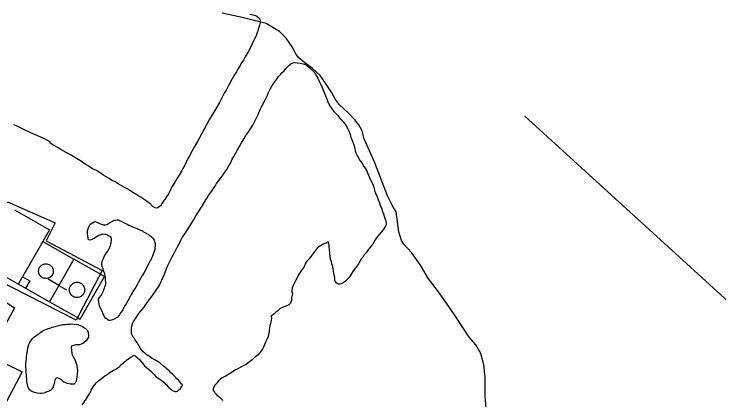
# Model space of a CAD drawing. Extents: x 3355677 to 3393573, y 612928 to 638357.
# Drawn here: x 3376220 to 3379651, y 625120 to 626998 of the extents above; entities that cross this region are included whole.
import ezdxf

# ---------------------------------------------------------------- set-up
doc = ezdxf.new("R2010")
doc.units = 0
for name, color, linetype in [('V-DOMW-TANK', 7, 'Continuous'), ('V-SITE-OTLN', 7, 'Continuous'), ('V-SITE-VEGE', 7, 'Continuous'), ('V-TOPO-SHOR', 7, 'Continuous'), ('V-UTIL-LINE', 7, 'Continuous')]:
    doc.layers.add(name, color=color, linetype=linetype)

msp = doc.modelspace()

# ---------------------------------------------------------------- linework, layer by layer
at = {"layer": 'V-DOMW-TANK'}
for points in [[(3376410.5, 625746.5), (3376410.3, 625742.6), (3376409.6, 625738.5), (3376408.4, 625734.3), (3376406.5, 625730.1), (3376404.1, 625726), (3376401, 625722.2), (3376397.4, 625718.7), (3376393.3, 625715.8), (3376388.8, 625713.5), (3376384, 625711.8), (3376379.2, 625710.9), (3376374.4, 625710.6), (3376369.7, 625710.9), (3376365.4, 625711.8), (3376361.3, 625713.1), (3376357.7, 625714.8), (3376354.4, 625716.8), (3376351.1, 625719.2), (3376348.1, 625722.2), (3376345.2, 625725.7), (3376342.8, 625729.7), (3376340.8, 625734.2), (3376339.4, 625739), (3376338.7, 625744), (3376338.7, 625749), (3376339.4, 625754.1), (3376340.8, 625758.8), (3376342.8, 625763.3), (3376345.2, 625767.3), (3376348.1, 625770.8), (3376351.1, 625773.8), (3376354.4, 625776.3), (3376357.7, 625778.3), (3376361.3, 625779.9), (3376365.4, 625781.3), (3376369.7, 625782.1), (3376374.4, 625782.5), (3376379.2, 625782.2), (3376384, 625781.2), (3376388.8, 625779.5), (3376393.3, 625777.2), (3376397.4, 625774.3), (3376401, 625770.8), (3376404.1, 625767), (3376406.5, 625762.9), (3376408.4, 625758.7), (3376409.6, 625754.5), (3376410.3, 625750.4)], [(3376563.3, 625655.3), (3376563.1, 625651.3), (3376562.3, 625647), (3376561.1, 625642.7), (3376559.2, 625638.3), (3376556.6, 625634.1), (3376553.5, 625630.1), (3376549.7, 625626.5), (3376545.4, 625623.5), (3376540.7, 625621.1), (3376535.8, 625619.4), (3376530.8, 625618.3), (3376525.8, 625618), (3376521, 625618.4), (3376516.5, 625619.3), (3376512.3, 625620.7), (3376508.5, 625622.4), (3376505.1, 625624.5), (3376501.7, 625627), (3376498.5, 625630.1), (3376495.6, 625633.8), (3376493, 625637.9), (3376491, 625642.5), (3376489.6, 625647.5), (3376488.8, 625652.7), (3376488.8, 625658), (3376489.6, 625663.1), (3376491, 625668.1), (3376493, 625672.7), (3376495.6, 625676.9), (3376498.5, 625680.5), (3376501.7, 625683.6), (3376505.1, 625686.2), (3376508.5, 625688.3), (3376512.3, 625690), (3376516.5, 625691.4), (3376521, 625692.3), (3376525.8, 625692.6), (3376530.8, 625692.3), (3376535.8, 625691.3), (3376540.7, 625689.6), (3376545.4, 625687.2), (3376549.7, 625684.1), (3376553.5, 625680.6), (3376556.6, 625676.6), (3376559.2, 625672.4), (3376561.1, 625668), (3376562.3, 625663.6), (3376563.1, 625659.4)]]:
    msp.add_lwpolyline(points, close=True, dxfattribs=at)
at = {"layer": 'V-SITE-OTLN'}
msp.add_lwpolyline([(3376021.7, 624933.6), (3375563.4, 625216.7), (3375908.9, 625865.4), (3376026.6, 625803.7), (3376186.8, 626084.2), (3376419.3, 625982), (3376376.1, 625894.5), (3376647.6, 625749.6), (3376521.1, 625508.2), (3376125.8, 625708.8), (3376089.6, 625652.5), (3376221.5, 625568.5), (3376095.1, 625336.2), (3376258.1, 625255.9), (3376150.1, 625053.7), (3376104.9, 625078.4)], close=True, dxfattribs=at)
at = {"layer": 'V-SITE-VEGE'}
for points in [[(3377367, 626998.2), (3377383.3, 626994.3), (3377394.4, 626990.5), (3377401.2, 626987.3), (3377411.7, 626979.8), (3377413.8, 626977.2), (3377416.9, 626968.7), (3377417.3, 626962.9), (3377417.3, 626956), (3377416.7, 626950.8), (3377415.1, 626943.9), (3377411.3, 626932.4), (3377408, 626924), (3377405.8, 626914.5), (3377403.6, 626907.6), (3377399.9, 626897.1), (3377396.1, 626889.2), (3377389.7, 626877.2), (3377367.1, 626828.3), (3377358.5, 626813.6), (3377345.1, 626789), (3377336, 626774.3), (3377323.1, 626754.9), (3377319.9, 626748), (3377308.7, 626729.7), (3377301.7, 626717.1), (3377289.4, 626697.1), (3377281.3, 626683.5), (3377270.1, 626662), (3377262.5, 626647.3), (3377251.8, 626627.3), (3377242.7, 626612.6), (3377228.8, 626586.9), (3377219.1, 626568), (3377201.4, 626536.5), (3377169.8, 626482.5), (3377132.7, 626413.7), (3377122, 626395.9), (3377112.4, 626378), (3377096.3, 626350.2), (3377087.2, 626332.4), (3377073.2, 626307.2), (3377064.1, 626292), (3377050.1, 626262), (3377041, 626245.7), (3377034, 626233.7), (3377022.8, 626213.2), (3377014.2, 626199), (3377006.2, 626184.9), (3376993.3, 626166.5), (3376988, 626156.5), (3376982.6, 626145.5), (3376979.4, 626139.7), (3376971.8, 626122.4), (3376963.3, 626110.9), (3376959, 626104.1), (3376953.6, 626095.1), (3376949.4, 626089.9), (3376942.4, 626080.5), (3376938.7, 626075.8), (3376935.5, 626070), (3376931.7, 626064.7), (3376925.9, 626059.5), (3376919, 626055.4), (3376910.5, 626052.8), (3376903.2, 626056.6), (3376896.9, 626060.3), (3376890.1, 626065.6), (3376886.9, 626069.4), (3376885.4, 626072.5), (3376881.2, 626076.3), (3376873.9, 626081.1), (3376867, 626085.4), (3376855, 626093.9), (3376850.8, 626096.6), (3376836.1, 626106.8), (3376821.9, 626114.8), (3376787.9, 626136.7), (3376772.6, 626145.8), (3376760, 626152.8), (3376725.9, 626171.1), (3376707.6, 626182.3), (3376695.5, 626188.2), (3376682.9, 626196.8)], [(3377235.9, 626213.4), (3377247.6, 626229.6), (3377254.6, 626240.6), (3377265.3, 626258.5), (3377272.8, 626271.6), (3377282, 626292.1), (3377289, 626304.7), (3377299.7, 626323), (3377307.2, 626337.2), (3377318.4, 626357.2), (3377327.5, 626371.3), (3377340.4, 626392.8), (3377348.4, 626407.5), (3377362.3, 626426.4), (3377370.9, 626439.5), (3377382.1, 626457.9), (3377393.4, 626479.4), (3377398.8, 626489.4), (3377406.3, 626506.2), (3377411.7, 626517.2), (3377419.8, 626536.1), (3377426.2, 626549.2), (3377437, 626570.2), (3377443.4, 626583.4), (3377452.6, 626603.9), (3377459, 626616.5), (3377467.1, 626632.8), (3377476.7, 626649.5), (3377481.5, 626656.4), (3377487.4, 626666.9), (3377501.3, 626685.7), (3377507.7, 626694.6), (3377518.4, 626706.1), (3377524.8, 626713.5), (3377533.8, 626722.3), (3377537.6, 626726.5), (3377541.8, 626731.8), (3377545, 626735.4), (3377557.8, 626748), (3377564.7, 626754.2), (3377566.9, 626756.3), (3377572.7, 626759.4), (3377576.4, 626760.5), (3377586.9, 626761.4), (3377597.5, 626761.3), (3377612.8, 626759.6), (3377621.2, 626758), (3377633.3, 626754.1), (3377641.2, 626750.4), (3377653.2, 626741.8), (3377660.6, 626735.4), (3377671.5, 626724.8), (3377676.8, 626717.9), (3377687.2, 626704.6), (3377690.8, 626699.3), (3377699.1, 626685.5), (3377703.8, 626674.4), (3377713.6, 626654.8), (3377719.3, 626639.9), (3377729.6, 626616.1), (3377736.4, 626600.2), (3377743.6, 626580.6), (3377747.7, 626570.6), (3377754.4, 626556.8), (3377760.1, 626546.2), (3377770, 626531.9), (3377777.8, 626522.3), (3377795.1, 626504.7), (3377804.5, 626493.6)], [(3377804.5, 626493.6), (3377811.8, 626484), (3377816.5, 626478.7), (3377821.7, 626473.4), (3377831.1, 626462.7), (3377836.8, 626453.7), (3377845.1, 626439.4), (3377849.3, 626429.3), (3377855.4, 626411.3), (3377859, 626399.2), (3377866.7, 626379.1), (3377871.4, 626366.4), (3377878, 626345.2), (3377880, 626332.5), (3377883.6, 626321.9), (3377890.9, 626307.1), (3377896.6, 626297.5), (3377903.9, 626283.8), (3377912.2, 626273.7), (3377923.1, 626256.2), (3377929.4, 626247.1), (3377936.6, 626234.4), (3377940.3, 626225.9), (3377945.4, 626213.2), (3377950.6, 626201.6), (3377963, 626176.1), (3377969.2, 626160.3), (3377972.8, 626147.6), (3377975.8, 626133.8), (3377977.9, 626128), (3377981, 626122.2), (3377986.7, 626107.9), (3377990.3, 626098.3), (3377999.1, 626079.3), (3378002.6, 626067.6), (3378009.3, 626050.7), (3378012.4, 626039.6), (3378017.5, 626024.8), (3378021.7, 626014.2), (3378028.4, 625994.6), (3378031.4, 625981.9), (3378031.8, 625972.4), (3378028.1, 625965.6), (3378021.1, 625956.2), (3378015.8, 625947.8), (3378006.7, 625936.2), (3377997.7, 625925.8), (3377984.8, 625909.5), (3377977.4, 625898.5), (3377965.6, 625878.1), (3377962.4, 625874.4), (3377944.2, 625850.8), (3377933, 625835.1), (3377924.5, 625825.7), (3377918.6, 625816.8), (3377911.7, 625808.4), (3377897.7, 625785.8), (3377889.2, 625773.3), (3377881.7, 625763.3), (3377870, 625748.6), (3377855.5, 625724), (3377850.7, 625716.1), (3377841.6, 625705.6), (3377833.6, 625698.3), (3377821.9, 625689.5), (3377816.6, 625685.8), (3377806.1, 625683.3), (3377799.2, 625683.3), (3377791.9, 625686.6), (3377786.1, 625691.4), (3377782.5, 625697.7), (3377781.4, 625702.5), (3377780.5, 625715.2), (3377778, 625726.3), (3377775.5, 625744.8), (3377772.5, 625757.4), (3377769.4, 625774.3), (3377766.9, 625781.8), (3377764.9, 625792.9), (3377760.8, 625805.6), (3377756.3, 625832.5), (3377755.4, 625852), (3377753.4, 625870), (3377751.4, 625882.7), (3377749.9, 625887.9), (3377746.7, 625888), (3377738.8, 625883.3), (3377732.4, 625881.2), (3377723.4, 625876.6), (3377703.3, 625865.2), (3377695.3, 625858.4), (3377686.2, 625846.3), (3377680.9, 625838.5), (3377669.7, 625824.3), (3377655.8, 625806.5), (3377644.6, 625794.5), (3377638.7, 625785.6), (3377633.3, 625773), (3377630.1, 625764), (3377619.4, 625750.9), (3377614.1, 625742.5)], [(3376682.9, 626196.8), (3376657.2, 626212.8), (3376643.6, 626221.9), (3376620, 626236.4), (3376602.1, 626245), (3376580.1, 626258.9), (3376565.9, 626267), (3376542.8, 626284), (3376523.4, 626295.3), (3376496.7, 626311.4), (3376479.9, 626321), (3376452.1, 626336), (3376437.4, 626345.1), (3376415.3, 626358), (3376408.5, 626361.2), (3376395.4, 626369.8), (3376397, 626372.9), (3376381.8, 626382.6), (3376365, 626391.7), (3376334.5, 626404.6), (3376315.1, 626413.3), (3376276.2, 626431), (3376261, 626439.6), (3376254.7, 626442.8), (3376234.2, 626452), (3376218.4, 626458.4)], [(3376875.9, 625267.6), (3376883.8, 625260.7), (3376893.7, 625251.1), (3376901.6, 625244.2), (3376909.9, 625234.6), (3376915.2, 625230.9), (3376922, 625224.5), (3376927.2, 625221.8), (3376935.6, 625215.4), (3376948.2, 625206.8), (3376954.4, 625198.9), (3376961.2, 625193), (3376969.6, 625184), (3376973.8, 625178.6), (3376982.2, 625171.7), (3376987.4, 625168), (3376997.4, 625162.6), (3377003.7, 625161.5), (3377009.5, 625161.4), (3377014.8, 625162.4), (3377023.8, 625170.3), (3377029.1, 625176), (3377034.5, 625182.8), (3377039.8, 625190.2), (3377038.8, 625193.9), (3377034.6, 625198.1), (3377027.3, 625207.2), (3377021.1, 625214.1), (3377011.6, 625223.1), (3377006.4, 625229), (3376990.7, 625245), (3376981.8, 625253.5), (3376975.6, 625259.9), (3376965.1, 625270), (3376958.8, 625275.3), (3376947.8, 625282.8), (3376930, 625298.3), (3376925.8, 625301.5), (3376912.2, 625310), (3376904.3, 625315.4), (3376892.3, 625321.8), (3376883.3, 625327.2), (3376867.6, 625338.4), (3376856.1, 625346.9), (3376847.7, 625353.9), (3376833.6, 625371.9), (3376824.3, 625390), (3376817, 625401.6), (3376808.7, 625411.7), (3376805, 625418.1), (3376799.8, 625425.5), (3376797.8, 625429.8), (3376794.6, 625434), (3376793.6, 625437.7), (3376790.5, 625443.5), (3376790.7, 625468.3), (3376791.3, 625473.6), (3376792.4, 625478.9), (3376794, 625484.1), (3376796.7, 625492), (3376800, 625498.8), (3376806.9, 625510.9), (3376812.3, 625518.3), (3376825.1, 625538.2), (3376841.7, 625558.1), (3376852.3, 625571.7), (3376858.2, 625579.6), (3376866.2, 625591.6), (3376872.6, 625600.5), (3376878.5, 625609.4), (3376885.5, 625617.3), (3376896.7, 625633), (3376925.6, 625675.5), (3376935.2, 625696), (3376942.2, 625711.2), (3376951.4, 625731.7), (3376964.9, 625766.9), (3376982.6, 625803.2), (3376990.7, 625818.9), (3377012.2, 625859.3), (3377019.7, 625875.1), (3377040.1, 625911.3), (3377054, 625932.8), (3377062, 625946.4), (3377085, 625982.1), (3377093.1, 625995.2), (3377104.3, 626016.2), (3377116.6, 626035.6), (3377125.7, 626048.7), (3377134.8, 626063.4), (3377153, 626093.3), (3377157.3, 626100.7), (3377166.4, 626115.4), (3377180.3, 626134.2), (3377200.1, 626163.6), (3377205.5, 626172.5), (3377216.7, 626187.2), (3377222.5, 626195.6), (3377227.4, 626202.9), (3377232.2, 626208.7), (3377235.9, 626213.4)], [(3376674.1, 625922), (3376672.5, 625923.6), (3376667.8, 625924.7), (3376662, 625925.8), (3376650.9, 625925.9), (3376642.4, 625923.9), (3376632.9, 625920.8), (3376618.6, 625912.5), (3376610.6, 625907.3), (3376597.9, 625900), (3376590, 625897.5), (3376582.6, 625898.6), (3376580, 625907.1), (3376577.1, 625928.7), (3376577.7, 625945.1), (3376584.8, 625966.1), (3376590.7, 625975), (3376597.6, 625980.2), (3376601.3, 625981.2), (3376609.8, 625986.4), (3376612.4, 625987.5), (3376617.7, 625987.4), (3376622.9, 625985.3), (3376632.9, 625980.4), (3376640.3, 625977.2), (3376655.5, 625971.8), (3376664.5, 625971.7), (3376671.4, 625974.3), (3376678.8, 625978.4), (3376684.1, 625982.1), (3376698.4, 625990.4), (3376704.2, 625992.4), (3376719.6, 625997), (3376725.9, 625997), (3376732.2, 625993.8), (3376737.5, 625991.6), (3376755.3, 625982.5), (3376770, 625975.5), (3376777.9, 625970.7), (3376790, 625965.8), (3376795.8, 625962.6), (3376804.7, 625958.8)], [(3376804.7, 625958.8), (3376810, 625956.7), (3376818.4, 625953.9), (3376820.5, 625953.4), (3376828.9, 625949.6), (3376835.2, 625946.4), (3376844.1, 625942.1), (3376849.4, 625938.4), (3376862, 625931.9), (3376867.7, 625928.2), (3376871.9, 625926.5), (3376874, 625925.5), (3376878.2, 625922.3), (3376888.7, 625913.7), (3376893.4, 625908.9), (3376899.1, 625902), (3376902.3, 625897.3), (3376905.8, 625881.9), (3376906.2, 625870.3), (3376905.6, 625862.4), (3376904.5, 625851.3), (3376902.3, 625842.4), (3376896.9, 625828.7), (3376893.6, 625819.8), (3376887.7, 625804.5), (3376884.5, 625799.3), (3376874.3, 625780.4), (3376867.9, 625768.9), (3376858.7, 625751.5), (3376852.3, 625740.5), (3376842.1, 625722.7), (3376834.6, 625710.1), (3376825.5, 625693.8), (3376820.1, 625683.3), (3376812.1, 625669.1), (3376805.1, 625659.7), (3376797.6, 625647.6), (3376793.9, 625640.3), (3376790.1, 625633.5), (3376786.4, 625627.2), (3376785.3, 625623), (3376764.9, 625587.8), (3376759, 625579.9), (3376754.2, 625570.5), (3376748.3, 625558.4), (3376745.1, 625553.7), (3376737.6, 625543.7), (3376732.3, 625534.8), (3376725.3, 625524.3), (3376723.2, 625521.7), (3376717.3, 625518.6), (3376712.6, 625515.5), (3376703, 625510.8), (3376694.6, 625507.7), (3376687.2, 625506.7), (3376681.4, 625506.3), (3376675.6, 625509.5), (3376671.9, 625512.2), (3376665.1, 625518.5), (3376660.4, 625524.4), (3376651.6, 625542.4), (3376647, 625553.5), (3376642.8, 625559.4), (3376638.2, 625571), (3376635.6, 625578.4), (3376633.5, 625586.4), (3376632.1, 625596.4), (3376630.6, 625607.5), (3376630.6, 625610.6), (3376635.9, 625618), (3376642.9, 625628.5), (3376653.6, 625647.4), (3376663.4, 625674.2), (3376665.6, 625682.6), (3376666.7, 625689.4), (3376666.7, 625694.2), (3376665.2, 625703.2), (3376664.8, 625711.1), (3376662.2, 625724.3), (3376661.3, 625733.8), (3376655.1, 625748.1), (3376652.5, 625757.1), (3376647.9, 625769.8), (3376647.4, 625779.8), (3376648.1, 625794.6), (3376653, 625805.6), (3376660.5, 625821.4), (3376665.8, 625830.3), (3376674.9, 625842.9), (3376676, 625845.5), (3376679.2, 625850.8), (3376683, 625857.6), (3376688.4, 625870.2), (3376692.2, 625886), (3376693.9, 625896.5), (3376694.5, 625903.9), (3376691.9, 625911.8), (3376688.8, 625914.5), (3376683, 625917.2), (3376678.3, 625918.8), (3376674.1, 625922)], [(3377614.1, 625742.5), (3377604.4, 625728.4), (3377599.1, 625716.8), (3377592.1, 625702.6), (3377579.2, 625680.6), (3377573.3, 625664.8), (3377572, 625646.9), (3377574.6, 625638.4), (3377572.9, 625631.1), (3377570.7, 625616.8), (3377569.6, 625605.8), (3377565.7, 625591), (3377556.7, 625582.2), (3377539.7, 625574.9), (3377529.7, 625571.9), (3377515.4, 625564.1), (3377510.6, 625559.4), (3377502.1, 625552.1), (3377493, 625545.3), (3377486.1, 625539.5), (3377477.1, 625532.2), (3377471.8, 625527.5), (3377471.8, 625525.4), (3377473.3, 625515.9), (3377467.7, 625490.7), (3377465, 625481.7), (3377462.3, 625469.6), (3377462.2, 625462.2), (3377461, 625449.6), (3377459.9, 625444.3), (3377456.1, 625428.5), (3377451.8, 625418), (3377443.7, 625401.7), (3377434, 625376.5), (3377429.7, 625367), (3377407.8, 625339.3), (3377388.7, 625324.1), (3377379.1, 625314.2), (3377359.4, 625299.6), (3377348.8, 625292.9), (3377338.2, 625287.2), (3377326.6, 625281.5), (3377319.7, 625278.4), (3377308.5, 625271.6), (3377297.9, 625265.9), (3377285.7, 625257.6), (3377268.2, 625246.6), (3377247, 625234.2), (3377241.7, 625231.6), (3377232.7, 625226.9), (3377226.9, 625223.3), (3377219.4, 625216.5), (3377214.6, 625212.3), (3377210.9, 625207.1), (3377202.9, 625198.2), (3377198.6, 625192.9), (3377192.2, 625181.9), (3377189, 625174.6), (3377188.9, 625166.1), (3377193.6, 625161.9), (3377199.3, 625153.4), (3377202.5, 625149.1), (3377208.7, 625141.2), (3377217.1, 625136.3), (3377228.1, 625125.7), (3377236.4, 625116.6)], [(3376582, 625424.9), (3376579.3, 625420.2), (3376570.2, 625407.6), (3376561.1, 625398.7), (3376554.8, 625394.5), (3376538.4, 625387.8), (3376524.7, 625387.9), (3376519.4, 625387.5), (3376513, 625386.5), (3376504, 625382.9), (3376499.8, 625380.8), (3376497.7, 625378.7), (3376500.5, 625346.5), (3376504.1, 625335.9), (3376510.9, 625323.7), (3376515, 625315.8), (3376520.2, 625301.5), (3376523.3, 625292.5), (3376524.8, 625284.5), (3376528.3, 625263.4), (3376527, 625245.5), (3376525.3, 625232.3), (3376521.5, 625211.3), (3376517.7, 625201.8), (3376511.8, 625196.6), (3376505, 625196.6), (3376493.9, 625197.3), (3376488.1, 625197.8), (3376477.6, 625199.5), (3376470.7, 625202.7), (3376460.2, 625208.6), (3376454.5, 625213.4), (3376451.3, 625215.6), (3376447.2, 625219.8), (3376442.4, 625223.1), (3376433.5, 625226.3), (3376428.8, 625226.9), (3376422.4, 625224.8), (3376420.8, 625222.7), (3376418.6, 625215.9), (3376416.5, 625208.5), (3376412.6, 625193.8), (3376410.4, 625183.8), (3376404, 625173.3), (3376401.9, 625171.2), (3376396, 625166), (3376383.8, 625160.8), (3376379.6, 625158.7), (3376371.1, 625155.1), (3376364.3, 625153.1), (3376353.2, 625151.6), (3376345.8, 625151.7), (3376333.7, 625153.4), (3376324.7, 625155), (3376314.7, 625157.7), (3376301.1, 625164.7), (3376299, 625165.3), (3376293.7, 625170.1), (3376290.6, 625174.3), (3376286.5, 625184.4), (3376284.4, 625193.4), (3376281.9, 625207.6), (3376281, 625224.5), (3376280, 625231.9), (3376279.6, 625244.1), (3376278.6, 625253), (3376278.3, 625267.3), (3376277.3, 625278.4), (3376277.5, 625296.3), (3376278.6, 625308.4), (3376279.3, 625321.1), (3376280.4, 625332.7), (3376282.7, 625349), (3376284.9, 625359.5), (3376287.1, 625373.2), (3376291.5, 625389.5), (3376294.2, 625395.8), (3376300.1, 625404.8), (3376304.4, 625411.6), (3376310.8, 625420), (3376314.5, 625424.2), (3376327.2, 625434.1), (3376332, 625436.7), (3376339.5, 625441.9), (3376343.7, 625445.5), (3376350.6, 625450.7), (3376354.3, 625452.8), (3376361.8, 625457.5), (3376377.6, 625464.2), (3376386.6, 625466.7), (3376398.8, 625471.4), (3376405.2, 625473.4), (3376413.1, 625475.5), (3376431.6, 625480.6), (3376443.8, 625483.6), (3376451.2, 625485.2), (3376457, 625486.2), (3376467.5, 625487.6), (3376477, 625489.1), (3376491.3, 625489), (3376500.3, 625489.5)], [(3376500.3, 625489.5), (3376511.3, 625489.3), (3376529.2, 625486.5), (3376536.1, 625484.4), (3376545.5, 625480.1), (3376552.4, 625477.4), (3376562.9, 625470.9), (3376566, 625468.8), (3376577, 625457.1), (3376578.5, 625453.4), (3376582.1, 625441.2), (3376582.6, 625433.8), (3376582, 625424.9)], [(3376551, 625096.5), (3376570.3, 625124.3), (3376580.4, 625139.5), (3376591.1, 625158.4), (3376595.4, 625167.3), (3376602.9, 625179.9), (3376607.8, 625187.8), (3376614.2, 625197.2), (3376619, 625202.4), (3376626.4, 625209.2), (3376631.2, 625212.9), (3376637.6, 625217.1), (3376643.9, 625221.7), (3376654, 625230.6), (3376662, 625236.9), (3376673.7, 625244.2), (3376681.1, 625250.4), (3376688, 625254.6), (3376703.9, 625265), (3376711.4, 625268.1), (3376720.9, 625273.8), (3376725.7, 625276.9), (3376731.5, 625280.6), (3376734.7, 625282.1), (3376738.4, 625288.4), (3376750.2, 625299.4), (3376755.5, 625303), (3376767.2, 625313.5), (3376782.6, 625324.4), (3376793.7, 625332.7), (3376796.9, 625334.8), (3376800.6, 625336.4), (3376804.3, 625336.3), (3376810.6, 625333.1), (3376815.3, 625329.9), (3376824.2, 625321.9), (3376827.9, 625318.2), (3376837.8, 625307.5), (3376845.1, 625298), (3376854.5, 625286.3), (3376862.3, 625278.8), (3376875.9, 625267.6)]]:
    msp.add_lwpolyline(points, dxfattribs=at)
at = {"layer": 'V-TOPO-SHOR'}
msp.add_line((3378706.6, 626501.3), (3381167.9, 624254.7), dxfattribs=at)
for points in [[(3377924.5, 626390.3), (3377913.9, 626429.5), (3377897.6, 626458.6), (3377879.3, 626483.1), (3377848.1, 626515.2), (3377824.2, 626537.9), (3377803.9, 626555.9), (3377783.8, 626582.3), (3377764.3, 626617.6), (3377732.4, 626665.7), (3377709.6, 626698.2), (3377672.9, 626733.4), (3377635.3, 626760.1), (3377606.3, 626785.5), (3377593.7, 626800.4), (3377573.1, 626838.6), (3377543.6, 626881.2), (3377511.2, 626912.8), (3377447, 626952.4), (3377329.3, 626980.5), (3377269.7, 626993.5), (3377232.9, 627001.6)], [(3378519.4, 625062.4), (3378513.5, 625137), (3378513.3, 625230.5), (3378506.5, 625291), (3378492.1, 625345.7), (3378467.4, 625387.2), (3378435.2, 625425.8), (3378366.9, 625529.6), (3378336.5, 625573.9), (3378286.2, 625646.5), (3378236.9, 625708.7), (3378197.9, 625775.6), (3378154.3, 625836.9), (3378117.3, 625877.4), (3378105.9, 625895.4), (3378092.6, 625937.8), (3378080, 626036.1), (3378061, 626067.2), (3378037.2, 626112.5), (3377975.3, 626273.8), (3377924.5, 626390.3)]]:
    msp.add_lwpolyline(points, dxfattribs=at)
at = {"layer": 'V-UTIL-LINE'}
for p, q in [((3376359.7, 625891.3), (3376510.5, 625804.4)), ((3376240.3, 625684), (3376260.3, 625718.2)), ((3376437.7, 625676.9), (3376385.3, 625707.1)), ((3376437.7, 625676.9), (3376392.7, 625596.9))]:
    msp.add_line(p, q, dxfattribs=at)
for points in [[(3376221.3, 626045), (3376392.6, 625948.5), (3376359.7, 625891.3), (3376260.3, 625718.2), (3376295.5, 625699.3), (3376275.1, 625664.1)], [(3376113.9, 625896.3), (3376053.4, 625790.7), (3376240.3, 625684), (3376275.1, 625664.1), (3376392.7, 625596.9), (3376527.5, 625520.3)], [(3376527.5, 625520.3), (3376540.8, 625512.8), (3376659.9, 625720.3), (3376510.5, 625804.4), (3376437.7, 625676.9), (3376473.9, 625655.1)]]:
    msp.add_lwpolyline(points, dxfattribs=at)

doc.saveas('drawing.dxf')
